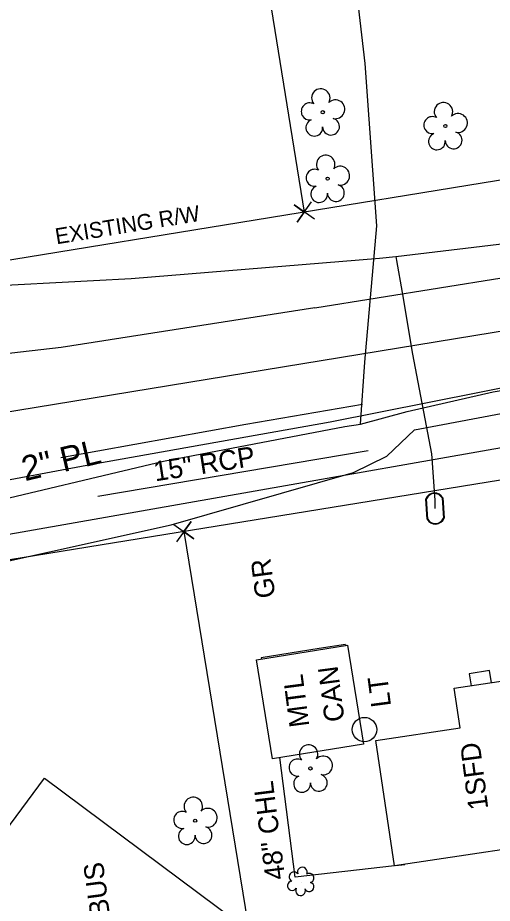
# Model space of a CAD drawing. Extents: x 2364404 to 2371833, y 798876 to 809754.
# Drawn here: x 2368481.7 to 2368577.5, y 807867.7 to 808046.2 of the extents above; entities that cross this region are included whole.
import ezdxf

# ---------------------------------------------------------------- set-up
doc = ezdxf.new("R2010")
doc.units = 0
for name, color, linetype in [('Exist Building', 7, 'Continuous'), ('Exist Building Metal Canopy', 7, 'Continuous'), ('Exist Building Metal Canopy Text', 7, 'Continuous'), ('Exist Building Text', 7, 'Continuous'), ('Exist Other Culture Area Outline', 7, 'Continuous'), ('Exist Other Culture Fence Line', 7, 'Continuous'), ('Exist Other Culture Fence Line Text', 7, 'Continuous'), ('Exist Property Corner CELL', 7, 'Continuous'), ('Exist Property Line', 7, 'Continuous'), ('Exist Right of Way Line', 7, 'Continuous'), ('Exist Right of Way Line Text', 7, 'Continuous'), ('Exist Roads EOP', 7, 'Continuous'), ('Exist Roads EOP Other', 7, 'Continuous'), ('Exist Roads EOT', 7, 'Continuous'), ('Exist Roads Soil Text', 7, 'Continuous'), ('Exist Structure Minor Pipes RCP 15 Inch', 7, 'Continuous'), ('Exist Structure Minor Pipes RCP 15 Inch Text', 7, 'Continuous'), ('Exist Utilities Gas UG Line SUE LOS B', 7, 'Continuous'), ('Exist Utilities Gas UG Line SUE LOS B Text', 7, 'Continuous'), ('Exist Utilities Other Pole CELL', 7, 'Continuous'), ('Exist Utilities Power Pole Text', 7, 'Continuous'), ('Exist Utilities Sanitary Sewer UG Line', 7, 'Continuous'), ('Exist Utilities Telephone UG Cable SUE LOS C', 7, 'Continuous'), ('Exist Utilities Water Meter CELL', 7, 'Continuous'), ('Exist Utilities Water UG Line SUE LOS B', 7, 'Continuous'), ('Exist Vegetation Shrub CELL', 7, 'Continuous'), ('Exist Vegetation Tree CELL', 7, 'Continuous'), ('Prop Horizontal Alignment', 7, 'Continuous')]:
    doc.layers.add(name, color=color, linetype=linetype)

msp = doc.modelspace()

# ---------------------------------------------------------------- linework, layer by layer
at = {"layer": 'Exist Building'}
for points in [[(2368596.41, 807881.03), (2368557.76, 807875.22), (2368553.96, 807900.52), (2368570.98, 807903.08), (2368569.78, 807911.03), (2368580.17, 807912.59), (2368581.36, 807904.69), (2368592.6, 807906.38)], [(2368511.5, 807836.82), (2368468.97, 807868.46), (2368487.15, 807892.9), (2368530.01, 807861.01), (2368519.78, 807847.26), (2368522.76, 807845.03), (2368515.24, 807834.92), (2368511.92, 807837.39)]]:
    msp.add_lwpolyline(points, close=True, dxfattribs=at)
at = {"layer": 'Exist Building Metal Canopy'}
msp.add_lwpolyline([(2368533.14, 807896.81), (2368529.93, 807916.74), (2368548.27, 807919.7), (2368551.48, 807899.77)], close=True, dxfattribs=at)
at = {"layer": 'Exist Other Culture Area Outline'}
msp.add_lwpolyline([(2368577.31, 807912.16), (2368576.92, 807914.63), (2368572.84, 807913.94), (2368573.21, 807911.55)], dxfattribs=at)
at = {"layer": 'Exist Other Culture Fence Line'}
for points in [[(2368557.76, 807875.23), (2368537.69, 807872.92), (2368534.64, 807897.06)], [(2368559.87, 807875.47), (2368557.96, 807875.25)]]:
    msp.add_lwpolyline(points, dxfattribs=at)
at = {"layer": 'Exist Property Corner CELL'}
for p, q in [((2368539.56, 808007.06), (2368539.56, 808007.06)), ((2368515.24, 807942.62), (2368515.24, 807942.62))]:
    msp.add_line(p, q, dxfattribs=at)
for points in [[(2368541.59, 808005.6), (2368537.53, 808008.52), (2368539.56, 808007.06), (2368538.1, 808005.03), (2368541.02, 808009.09)], [(2368513.21, 807944.08), (2368517.27, 807941.16), (2368515.24, 807942.62), (2368516.7, 807944.65), (2368513.78, 807940.59)]]:
    msp.add_lwpolyline(points, dxfattribs=at)
at = {"layer": 'Exist Property Line'}
for p, q in [((2368499.37, 808253.92), (2368539.56, 808007.06)), ((2368515.24, 807942.62), (2368550.75, 807725.34))]:
    msp.add_line(p, q, dxfattribs=at)
at = {"layer": 'Exist Right of Way Line'}
for p, q in [((2368966.1, 808076.49), (2368408.25, 807985.69)), ((2368975.69, 808017.56), (2368415.81, 807926.44))]:
    msp.add_line(p, q, dxfattribs=at)
at = {"layer": 'Exist Roads EOP'}
for points in [[(2368541.68, 807987.78), (2368591.98, 807995.84), (2368655.32, 808006.07), (2368704.17, 808014.3), (2368754.94, 808022.2), (2368804.52, 808030.63), (2368845.71, 808037.37), (2368893.98, 808045.18)], [(2368496.73, 807956.25), (2368544.8, 807964.78), (2368595.22, 807974.76), (2368620.07, 807978.44), (2368644.18, 807982.77), (2368658.61, 807985.55), (2368708.73, 807994.07), (2368758.23, 808002.08), (2368808.85, 808010.39), (2368820.54, 808011.83), (2368846.02, 808015.63), (2368897.31, 808024.64)], [(2368541.68, 807987.78), (2368490.51, 807979.76), (2368442.94, 807974.29)], [(2368441.67, 807945.95), (2368496.73, 807956.25)]]:
    msp.add_lwpolyline(points, dxfattribs=at)
at = {"layer": 'Exist Roads EOP Other'}
msp.add_line((2368547.9, 807919.88), (2368547.93, 807919.64), dxfattribs=at)
for points in [[(2368547.9, 807919.88), (2368542.54, 807919.04)], [(2368542.54, 807919.04), (2368530.85, 807917.18), (2368530.9, 807916.9)]]:
    msp.add_lwpolyline(points, dxfattribs=at)
at = {"layer": 'Exist Roads EOT'}
msp.add_lwpolyline([(2368551.3, 807968.29), (2368527.74, 807964.2), (2368490.43, 807957.5)], dxfattribs=at)
at = {"layer": 'Exist Structure Minor Pipes RCP 15 Inch'}
msp.add_line((2368497.92, 807949.74), (2368552.45, 807958.98), dxfattribs=at)
at = {"layer": 'Exist Utilities Gas UG Line SUE LOS B'}
for points in [[(2368550.91, 807964.29), (2368551.78, 807976.79), (2368554.18, 808004.29), (2368551.82, 808036.99), (2368548.11, 808068.85), (2368546.75, 808089.37), (2368547.3, 808094.36), (2368551.65, 808097.21), (2368552.81, 808097.63)], [(2368407.49, 807900.26), (2368407.83, 807902.19), (2368408.5, 807903.92), (2368408.48, 807906.42), (2368409.65, 807914.64), (2368412.56, 807921.31), (2368413.42, 807922.79), (2368414.43, 807924.35), (2368420.02, 807930.36), (2368432.93, 807938.29), (2368511.16, 807956.83), (2368547.75, 807963.81), (2368550.91, 807964.29), (2368560.32, 807966.83), (2368577.66, 807970.81), (2368609.45, 807976.23), (2368658.87, 807983.56), (2368707.95, 807991.52), (2368757.5, 808000.06), (2368807.07, 808007.66), (2368820.71, 808009.46), (2368856.81, 808014.26), (2368905.45, 808022.91)]]:
    msp.add_lwpolyline(points, dxfattribs=at)
at = {"layer": 'Exist Utilities Other Pole CELL'}
msp.add_circle((2368551.7, 807902.71), 2.46, dxfattribs=at)
at = {"layer": 'Exist Utilities Sanitary Sewer UG Line'}
msp.add_line((2368448.77, 807936.62), (2368803.21, 807999.04), dxfattribs=at)
at = {"layer": 'Exist Utilities Telephone UG Cable SUE LOS C'}
msp.add_lwpolyline([(2368447.65, 807703.43), (2368446.8, 807704.73), (2368443.71, 807705.62), (2368441.34, 807707.5), (2368439.57, 807713.21), (2368432.89, 807762.22), (2368427.64, 807820.62), (2368422.99, 807863.94), (2368422.84, 807865.23), (2368419.19, 807897.08), (2368423.33, 807913.84), (2368428.48, 807917.87), (2368439.93, 807923.49), (2368464.13, 807933.23), (2368512.68, 807944.02), (2368549.48, 807954.52), (2368556.19, 807957.85), (2368561.77, 807963.18), (2368601.39, 807970.6), (2368605.77, 807969.06), (2368611.88, 807962.94), (2368614.19, 807962.49)], dxfattribs=at)
at = {"layer": 'Exist Utilities Water Meter CELL'}
msp.add_line((2368565.92, 807947.28), (2368565.92, 807947.28), dxfattribs=at)
for points in [[(2368564.35, 807945.14), (2368564.1, 807949.23)], [(2368564.49, 807945.15), (2368564.23, 807949.24)], [(2368567.35, 807949.42), (2368567.61, 807945.35)], [(2368567.49, 807949.42), (2368567.75, 807945.36)]]:
    msp.add_lwpolyline(points, dxfattribs=at)
for centre, radius, start, end in [((2368565.83, 807948.59), 1.86, 26.7824, 159.5838), ((2368565.83, 807948.58), 1.73, 28.9053, 157.3868), ((2368566, 807945.99), 1.86, 207.2527, 339.9128), ((2368566, 807945.98), 1.73, 208.7316, 338.4772)]:
    msp.add_arc(centre, radius, start, end, dxfattribs=at)
at = {"layer": 'Exist Utilities Water UG Line SUE LOS B'}
for points in [[(2368061.12, 807924.34), (2368110.63, 807932.44), (2368159.36, 807941.39), (2368207.29, 807949.76), (2368255.89, 807958.43), (2368303.66, 807970.11), (2368352.63, 807978.95), (2368406.52, 807986), (2368411.88, 807987.17), (2368430.69, 807989.56), (2368458.99, 807991.26), (2368504.63, 807993.63), (2368554.73, 807997.73), (2368558.03, 807998.11), (2368591.16, 808002.04), (2368605.81, 808004.45), (2368655.67, 808012.45), (2368680.36, 808015.78), (2368688.31, 808016.66)], [(2368558.03, 807998.11), (2368558.14, 807997.27), (2368559.31, 807990.82), (2368561.37, 807978.38), (2368565.21, 807958.29), (2368565.86, 807948.98), (2368565.92, 807947.28)]]:
    msp.add_lwpolyline(points, dxfattribs=at)
at = {"layer": 'Exist Vegetation Shrub CELL'}
msp.add_line((2368538.92, 807871.91), (2368538.92, 807871.91), dxfattribs=at)
for centre, radius, start, end in [((2368537.44, 807873.04), 0.968, 35.8908, 245.4216), ((2368539.15, 807873.95), 0.99, 334.8391, 200.4717), ((2368540.59, 807872.78), 0.929, 284.4567, 126.0861), ((2368537.12, 807871.21), 0.955, 95.1099, 327.9534), ((2368540.56, 807870.98), 0.937, 204.9913, 73.4601), ((2368538.79, 807870.23), 0.984, 151.2797, 21.387)]:
    msp.add_arc(centre, radius, start, end, dxfattribs=at)
at = {"layer": 'Exist Vegetation Tree CELL'}
for p, q in [((2368543.28, 808027.19), (2368543.28, 808027.19)), ((2368568.01, 808024.42), (2368568.01, 808024.42)), ((2368544.26, 808013.8), (2368544.26, 808013.8)), ((2368540.8, 807894.88), (2368540.8, 807894.88)), ((2368517.54, 807884.34), (2368517.54, 807884.34))]:
    msp.add_line(p, q, dxfattribs=at)
for centre in [(2368543.28, 808027.19), (2368568.01, 808024.42), (2368544.26, 808013.8), (2368540.8, 807894.88), (2368517.54, 807884.34)]:
    msp.add_circle(centre, 0.326, dxfattribs=at)
for centre, radius, start, end in [((2368542.89, 808030.06), 1.86, 330.1651, 219.7134), ((2368540.67, 808027.34), 1.73, 62.6636, 279.3457), ((2368545.82, 808027.78), 1.9, 257.1011, 134.1999), ((2368567.63, 808027.3), 1.86, 330.1651, 219.7134), ((2368570.56, 808025.01), 1.9, 257.1011, 134.1999), ((2368541.57, 808024.07), 1.69, 111.5671, 6.231), ((2368544.95, 808024.29), 1.7, 181.2822, 74.56), ((2368565.41, 808024.58), 1.73, 62.6636, 279.3457), ((2368566.31, 808021.3), 1.69, 111.5671, 6.231), ((2368569.68, 808021.52), 1.7, 181.2822, 74.56), ((2368543.87, 808016.68), 1.86, 330.1651, 219.7134), ((2368546.81, 808014.39), 1.9, 257.1011, 134.1999), ((2368541.65, 808013.96), 1.73, 62.6636, 279.3457), ((2368545.93, 808010.9), 1.7, 181.2822, 74.56), ((2368542.55, 808010.68), 1.69, 111.5671, 6.231), ((2368540.42, 807897.76), 1.86, 330.1651, 219.7134), ((2368538.2, 807895.04), 1.73, 62.6636, 279.3457), ((2368543.35, 807895.47), 1.9, 257.1011, 134.1999), ((2368539.1, 807891.76), 1.69, 111.5671, 6.231), ((2368542.48, 807891.98), 1.7, 181.2822, 74.56), ((2368517.16, 807887.21), 1.86, 330.1651, 219.7134), ((2368514.94, 807884.49), 1.73, 62.6636, 279.3457), ((2368520.09, 807884.93), 1.9, 257.1011, 134.1999), ((2368515.84, 807881.22), 1.69, 111.5671, 6.231), ((2368519.22, 807881.44), 1.7, 181.2822, 74.56)]:
    msp.add_arc(centre, radius, start, end, dxfattribs=at)
at = {"layer": 'Prop Horizontal Alignment'}
msp.add_line((2368381.6, 807950.7), (2368895.64, 808034.91), dxfattribs=at)

# ---------------------------------------------------------------- texts
at = {"layer": 'Exist Building Metal Canopy Text'}
for s, p in [('CAN', (2368547.71, 807904.53)), ('MTL', (2368540.59, 807903.44))]:
    msp.add_text(s, height=4, rotation=97.4798, dxfattribs=at).set_placement(p)
at = {"layer": 'Exist Building Text'}
for s, p in [('1SFD', (2368576.69, 807886.78)), ('1SF BUS', (2368501.83, 807854.06))]:
    msp.add_text(s, height=4, rotation=97.4798, dxfattribs=at).set_placement(p)
at = {"layer": 'Exist Other Culture Fence Line Text'}
msp.add_text('48" CHL', height=4, rotation=97.1897, dxfattribs=at).set_placement((2368535.71, 807872.64))
at = {"layer": 'Exist Right of Way Line Text'}
msp.add_text('EXISTING R/W', height=3.2, rotation=9.2445, dxfattribs=at).set_placement((2368489.57, 808000.55))
at = {"layer": 'Exist Roads Soil Text'}
msp.add_text('GR', height=4, rotation=97.4798, dxfattribs=at).set_placement((2368533.73, 807929.46))
at = {"layer": 'Exist Structure Minor Pipes RCP 15 Inch Text'}
msp.add_text('15" RCP', height=4, rotation=8.8742, dxfattribs=at).set_placement((2368509.48, 807952.75))
at = {"layer": 'Exist Utilities Gas UG Line SUE LOS B Text'}
msp.add_text('2" PL', height=5, rotation=13.3338, dxfattribs=at).set_placement((2368483.21, 807952.78))
at = {"layer": 'Exist Utilities Power Pole Text'}
msp.add_text('LT', height=4, rotation=97.4798, dxfattribs=at).set_placement((2368557.08, 807907.48))

doc.saveas('drawing.dxf')
